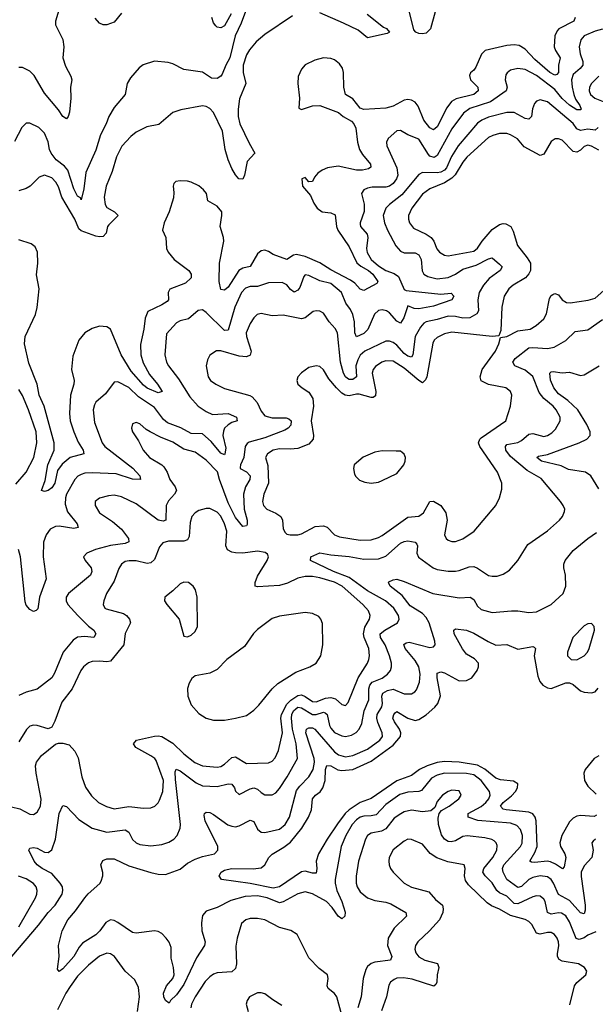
# Model space of a CAD drawing. Header units: inches. Extents: x 1834610 to 2027685, y 642842 to 774116.
# Tile 570 of 632: x 1985975 to 1989111, y 744090 to 749458. Entities that reach past the tile are written whole.
import ezdxf

# ---------------------------------------------------------------- set-up
doc = ezdxf.new("R2010")
doc.units = ezdxf.units.IN
doc.header["$MEASUREMENT"] = 0
doc.layers.add('B9784', color=7, linetype='Continuous')

msp = doc.modelspace()

# ---------------------------------------------------------------- linework, layer by layer
at = {"layer": 'B9784', "color": 5}
for points, elevation in [([(1988239.3, 749500.7), (1988212.4, 749407.6), (1988190, 749384), (1988170, 749379.9), (1988150, 749382), (1988132.8, 749390), (1988121.9, 749401.9), (1988086, 749550)], 280), ([(1987210, 749517.6), (1987181.8, 749438.2), (1987148.3, 749370), (1987120.1, 749250), (1987097.3, 749210), (1987078.8, 749161.2), (1987070, 749149.2), (1987050, 749136.9), (1987019.6, 749139.6), (1986970, 749172.1), (1986870, 749185.7), (1986810, 749216.9), (1986784.2, 749224.2), (1986710, 749231.5), (1986647.8, 749212.3), (1986625.8, 749194.2), (1986579, 749141), (1986561.1, 749110), (1986548.9, 749050), (1986490, 748979.7), (1986460.9, 748930), (1986446.7, 748890), (1986415.2, 748830), (1986390, 748746.6), (1986335.8, 748624.2), (1986324.2, 748535.8), (1986310, 748476), (1986305.6, 748485.6), (1986290, 748496.3), (1986270, 748536), (1986237.5, 748637.5), (1986218.8, 748658.8), (1986172.9, 748692.9), (1986146.4, 748730), (1986136.8, 748750), (1986130, 748791.8), (1986110, 748839.7), (1986079.3, 748870), (1986030, 748894), (1986010, 748894), (1985985.5, 748870), (1985947.2, 748792.8)], 260), ([(1986188.2, 749510), (1986170.7, 749450), (1986170.6, 749430), (1986210.2, 749350.2), (1986215.6, 749310), (1986210.1, 749250), (1986224.7, 749204.7), (1986254.2, 749150), (1986258, 749130), (1986250.9, 749089.1), (1986254.1, 749030), (1986246.4, 748953.6), (1986239.1, 748930), (1986230, 748917.2), (1986210, 748929.3), (1986186.9, 748966.9), (1986110, 749057.3), (1986054.1, 749154.1), (1986030, 749177), (1985990, 749196.9), (1985970, 749197.2)], 240), ([(1986530, 749493.6), (1986490, 749444.2), (1986450, 749429.6), (1986430, 749429.5), (1986410, 749439.3), (1986386, 749466)], 240), ([(1987868.2, 749488.2), (1987957, 749417), (1987973.4, 749410), (1987990.4, 749390), (1987977.5, 749382.5), (1987870, 749358.5), (1987819.6, 749399.6), (1987738.6, 749438.6), (1987610, 749494.7)], 280), ([(1987460.6, 749479.4), (1987310, 749377.4), (1987263.7, 749336.3), (1987226.3, 749293.7), (1987210, 749265.4), (1987192.2, 749210), (1987192.9, 749170), (1987206.6, 749110), (1987173.2, 749026.8), (1987165.1, 748970), (1987165, 748930), (1987175.2, 748890), (1987225.1, 748785.1), (1987256.9, 748730), (1987214.8, 748685.2), (1987200.6, 748610), (1987190, 748587.4), (1987168.5, 748590), (1987150, 748611.1), (1987130, 748647.1), (1987110, 748693.6), (1987094.2, 748750), (1987079.5, 748850), (1987031, 748951), (1987010, 748973.7), (1986990, 748983.9), (1986970, 748987.4), (1986853.4, 748966.6), (1986810, 748950.9), (1986733, 748887), (1986667.1, 748873), (1986610, 748844.4), (1986579.6, 748820.4), (1986532, 748768), (1986502, 748710), (1986478.7, 748630), (1986446.5, 748550), (1986434.2, 748490), (1986439.8, 748450), (1986450, 748433.8), (1986491.7, 748410), (1986511.3, 748390), (1986460.2, 748339.8), (1986453.9, 748330), (1986446.8, 748293.2), (1986430, 748275), (1986410, 748273.4), (1986390, 748278), (1986310, 748306.2), (1986297.4, 748317.4), (1986274.8, 748370), (1986204.1, 748490), (1986186, 748546), (1986172.5, 748572.5), (1986150, 748595), (1986110, 748609.8), (1986080.1, 748599.9), (1986031.8, 748550), (1986010, 748536.5), (1985970, 748524.9)], 280), ([(1989001, 749470), (1988994, 749450), (1988913.1, 749406.9), (1988903.3, 749396.7), (1988890.1, 749369.9), (1988887, 749310), (1988894.6, 749290), (1988920.5, 749250), (1988910.5, 749209.5), (1988910.8, 749169.2), (1988901.8, 749158.2), (1988890, 749155.7), (1988863.1, 749170), (1988781.2, 749241.2), (1988730, 749297.3), (1988697, 749317), (1988670, 749320.7), (1988630, 749317.6), (1988511.7, 749290), (1988490.9, 749270), (1988460.6, 749199.4), (1988450, 749182.5), (1988432.1, 749167.9), (1988426.2, 749153.8), (1988431.5, 749130), (1988470.7, 749090), (1988472.6, 749070), (1988450, 749050), (1988353.8, 749026.2), (1988327.8, 749012.2), (1988302.8, 748977.2), (1988250, 748872.8), (1988230, 748857.3), (1988210, 748867.5), (1988176.5, 748910), (1988146.5, 748986.5), (1988130, 749007.5), (1988110, 749019), (1988090, 749022.7), (1988070, 749018.5), (1988010, 748986.7), (1987970, 748975.6), (1987850, 748968.7), (1987830, 748974.8), (1987790, 749025.3), (1987750, 749049.6), (1987740.8, 749090), (1987738.8, 749170), (1987733.1, 749193.1), (1987717.2, 749217.2), (1987690, 749238.4), (1987670, 749246), (1987630, 749249.8), (1987582.4, 749237.6), (1987530, 749210.8), (1987510, 749188.2), (1987493, 749147), (1987490.6, 749110), (1987499.4, 749030), (1987495.2, 748975.2), (1987510, 748967.9), (1987570, 748987.3), (1987610, 748989.6), (1987712, 748952), (1987737.6, 748930), (1987783.5, 748903.5), (1987796, 748890), (1987805.7, 748865.7), (1987814.8, 748790), (1987826, 748750), (1987842.6, 748722.6), (1987885.8, 748670), (1987887.3, 748652.7), (1987876.2, 748643.8), (1987843.3, 748636.7), (1987810, 748637.7), (1987710, 748658.8), (1987652.2, 748650), (1987622.3, 748637.7), (1987599.4, 748620.6), (1987580.8, 748599.3), (1987570, 748575.1), (1987550, 748574), (1987530, 748597.2), (1987512, 748590), (1987516, 748550), (1987558.6, 748498.6), (1987576.7, 748456.7), (1987594.9, 748430), (1987623, 748410), (1987670, 748405.3), (1987694.3, 748394.3), (1987700.8, 748330), (1987708.8, 748310), (1987770, 748219), (1987811.3, 748131.3), (1987833.2, 748113.2), (1987875.2, 748090), (1987898.3, 748070), (1987925.8, 748030), (1987920.9, 748019.1), (1987850, 747981.2), (1987830, 747988.7), (1987800.6, 748020.6), (1987777.9, 748037.9), (1987670, 748093.5), (1987610, 748132), (1987530, 748166.7), (1987482.8, 748177.2), (1987466.5, 748173.5), (1987430, 748149.8), (1987356.8, 748176.8), (1987330, 748194.6), (1987310, 748201.2), (1987290, 748197.1), (1987270, 748180.8), (1987230, 748112.1), (1987190, 748103), (1987169.5, 748090.5), (1987110, 748000.2), (1987090, 747983.7), (1987070, 747987.4), (1987062.2, 748030), (1987062.8, 748130), (1987086.7, 748250), (1987085.3, 748270), (1987067.4, 748330), (1987076.6, 748390), (1987075.5, 748410), (1987050, 748440.4), (1987000.4, 748470), (1986991.8, 748510), (1986976.8, 748530), (1986951, 748551), (1986910, 748571.9), (1986890, 748577.2), (1986850, 748579.8), (1986825.3, 748574.7), (1986814.6, 748565.4), (1986810.3, 748550), (1986815.5, 748515.5), (1986813.5, 748486.5), (1986788.4, 748410), (1986762.5, 748350), (1986752.6, 748310), (1986771.4, 748270), (1986775.2, 748210), (1986783.5, 748190), (1986817.1, 748150), (1986895.8, 748090), (1986909.4, 748070), (1986909.3, 748050), (1986878.1, 748021.9), (1986792.3, 747987.7), (1986783.5, 747970), (1986785.4, 747930), (1986778.2, 747921.8), (1986750, 747903.2), (1986673.5, 747866.5), (1986658.4, 747830), (1986651.3, 747770), (1986632.6, 747687.4), (1986635.2, 747630), (1986646.9, 747586.9), (1986682.4, 747522.4), (1986726.5, 747470), (1986750.2, 747429.8), (1986730, 747424.1), (1986670, 747449), (1986650, 747465.3), (1986581.5, 747541.5), (1986527.7, 747630), (1986470, 747770.6), (1986450, 747782.3), (1986410, 747786.9), (1986370, 747774.6), (1986329.5, 747750), (1986296.1, 747710), (1986263.8, 747623.8), (1986256.8, 747550), (1986272.2, 747490), (1986270.6, 747470), (1986251.4, 747410), (1986246.6, 747310), (1986250.1, 747270.1), (1986270.1, 747210), (1986294.1, 747154.1), (1986320.9, 747110), (1986324.9, 747090), (1986250, 747071.3), (1986205.3, 747034.7), (1986180.3, 746999.7), (1986165.7, 746930), (1986150, 746905.2), (1986130, 746890.9), (1986110, 746884.7), (1986094, 746890), (1986114.1, 746945.9), (1986127.5, 747030), (1986162.1, 747110), (1986162.6, 747150), (1986108.5, 747350), (1986080.3, 747410), (1986069.9, 747470), (1986024.5, 747584.5), (1986000.7, 747690), (1986004.4, 747730), (1986060.3, 747850), (1986069.4, 747889.4), (1986080.9, 747990), (1986067, 748067), (1986073.6, 748130), (1986071.6, 748190), (1986059, 748219), (1986036.4, 748236.4), (1985970, 748256.5)], 320), ([(1987126.2, 749490), (1987090, 749424.7), (1987070, 749412.3), (1987050, 749417.2), (1987043.3, 749423.3), (1987030, 749441.2), (1987021, 749470)], 240), ([(1989150, 749405.1), (1989110, 749394.8), (1989051.1, 749370), (1989040.8, 749359.2), (1989032.3, 749347.7), (1989023, 749310), (1989029.3, 749270.7), (1989044.2, 749230), (1989042.9, 749210), (1989028.9, 749191.1), (1988990, 749158.9), (1988982.3, 749130), (1988984.7, 749090), (1988995.1, 749050), (1989003.8, 749023.8), (1989027, 748990), (1989034.2, 748970), (1989030, 748966.3), (1989010, 748965.9), (1988970, 748990.9), (1988930, 749027.4), (1988890, 749076.4), (1988790, 749152.7), (1988730, 749185.9), (1988688.4, 749191.6), (1988650, 749182), (1988631.3, 749168.7), (1988623, 749157), (1988620.2, 749130), (1988631, 749090), (1988624.7, 749070), (1988539.7, 749010), (1988426.9, 748973.1), (1988392.2, 748947.8), (1988330, 748862.6), (1988250, 748716.8), (1988233.6, 748706.4), (1988210, 748713.5), (1988202.3, 748722.3), (1988150, 748806.6), (1988089.1, 748829.1), (1988050, 748854), (1988030, 748851.8), (1987983.1, 748810), (1987972.9, 748790), (1987975.5, 748770), (1988030.1, 748650), (1988035.2, 748610), (1988028.5, 748590), (1988010, 748564), (1987990, 748550.4), (1987970, 748544.5), (1987895.7, 748544.3), (1987870, 748539.4), (1987850.4, 748530), (1987837.4, 748510), (1987852, 748452), (1987851.9, 748411.9), (1987829.3, 748350), (1987830, 748342), (1987831.3, 748330), (1987868.7, 748288.7), (1987872.4, 748270), (1987864.3, 748210), (1987868.1, 748188.1), (1987890.6, 748150), (1987930, 748115.5), (1987970, 748090.5), (1988014.6, 748074.6), (1988038.1, 748058.1), (1988070, 747987.4), (1988080.9, 747980.9), (1988270, 747962), (1988325.8, 747965.9), (1988340.3, 747950), (1988330.1, 747929.9), (1988230, 747894.9), (1988150, 747881.8), (1988123.9, 747883.9), (1988090, 747897.7), (1988067.4, 747832.6), (1988050, 747802.4), (1988030, 747814), (1987990, 747860.2), (1987973.3, 747870), (1987950, 747874.9), (1987930, 747871.4), (1987908, 747852), (1987872.2, 747767.8), (1987850, 747747), (1987810, 747729.1), (1987800.7, 747750), (1987798.9, 747810), (1987790, 747851), (1987777.8, 747877.8), (1987751.5, 747911.5), (1987728, 747970), (1987670, 748019.5), (1987610, 748033.1), (1987550, 748062.9), (1987530, 748067.1), (1987522.4, 748057.6), (1987501.7, 747998.3), (1987490, 747982.5), (1987470, 747972.9), (1987450, 747986.6), (1987430, 748012.6), (1987404.1, 748024.1), (1987330, 748023.8), (1987270, 748003.2), (1987230, 748003), (1987205.3, 747994.7), (1987182.9, 747970), (1987146.7, 747890), (1987110, 747764.8), (1987090, 747762.6), (1986990, 747861.7), (1986970, 747875.6), (1986947.2, 747872.8), (1986893.7, 747826.3), (1986850, 747815.7), (1986830, 747805.1), (1986774.7, 747745.3), (1986765.8, 747630), (1986774.7, 747590), (1986785, 747570), (1986840, 747500), (1986901.6, 747401.6), (1986946.8, 747350), (1986990, 747322), (1987026.1, 747306.1), (1987110, 747310.7), (1987155.6, 747290), (1987160.5, 747270), (1987130, 747261.3), (1987110, 747249.3), (1987090.7, 747230), (1987085, 747215), (1987082.1, 747190), (1987097.5, 747122.5), (1987093.1, 747090), (1987090, 747086.2), (1987070, 747094.4), (1987017.3, 747157.3), (1986970, 747199.3), (1986910, 747202.2), (1986853.2, 747233.2), (1986779.9, 747259.9), (1986758.7, 747278.7), (1986710, 747344.2), (1986621.7, 747401.7), (1986570, 747452.3), (1986510, 747483.5), (1986490, 747482), (1986442.7, 747417.3), (1986390, 747373.1), (1986381.5, 747358.5), (1986374.4, 747330), (1986381.7, 747261.7), (1986423.5, 747150), (1986439.2, 747130), (1986591.9, 747011.9), (1986630.2, 746970), (1986632.4, 746950), (1986590, 746952.1), (1986501.3, 746981.3), (1986370, 746986.4), (1986330, 746984.6), (1986310, 746978.8), (1986291.7, 746968.3), (1986274.7, 746950), (1986229.5, 746870), (1986224.1, 746850), (1986223.3, 746816.7), (1986235.3, 746775.3), (1986287.3, 746710), (1986293.7, 746690), (1986270, 746683.4), (1986190, 746696.1), (1986170, 746695.2), (1986140.3, 746679.7), (1986118.5, 746650), (1986105, 746610), (1986102.4, 746530), (1986118.5, 746410), (1986083, 746310), (1986073.8, 746246.2), (1986064.1, 746235.9), (1986050, 746231.8), (1986030, 746242), (1986010, 746266.6), (1986003.8, 746283.8), (1985979.9, 746530), (1985968.7, 746568.7)], 340), ([(1989130.1, 749149.9), (1989090.2, 749110), (1989080.4, 749090), (1989077.5, 749070), (1989084.4, 749050), (1989108.5, 749030), (1989190, 748996.1)], 360), ([(1989127.1, 748870), (1989110, 748854.7), (1989070, 748861.3), (1989030, 748853.8), (1989010, 748862.6), (1988990.7, 748890.7), (1988850.6, 749010), (1988810, 749021.4), (1988790, 749013.3), (1988780, 749000), (1988768.9, 748971.1), (1988762.8, 748930), (1988750, 748915.6), (1988730, 748919.3), (1988670, 748950.9), (1988630, 748952.3), (1988530, 748925.9), (1988492.2, 748910), (1988470, 748894), (1988363.6, 748770), (1988327.4, 748712.6), (1988300.6, 748650), (1988290, 748636.9), (1988270, 748625.7), (1988250, 748622.1), (1988170, 748625.2), (1988150, 748613.5), (1988057.4, 748502.6), (1987989.4, 748450), (1987970.1, 748430), (1987955.4, 748390), (1987963.3, 748350), (1987978.4, 748310), (1988023.8, 748223.8), (1988050, 748195.5), (1988070, 748186.5), (1988130, 748186.4), (1988150, 748175.8), (1988162.8, 748150), (1988167.8, 748087.8), (1988177.8, 748070), (1988198.3, 748058.3), (1988250, 748045.6), (1988310, 748052.2), (1988349, 748070), (1988390, 748098.2), (1988461.5, 748118.5), (1988530, 748153.4), (1988550, 748158.5), (1988590, 748124.6), (1988603.6, 748110), (1988592.9, 748090), (1988532.8, 748047.2), (1988502, 748010), (1988478.5, 747970), (1988471.4, 747930), (1988474.6, 747870), (1988466, 747854), (1988428.1, 747831.9), (1988390.1, 747829.9), (1988350, 747839.2), (1988310, 747841.3), (1988250, 747822.6), (1988190, 747810.4), (1988177.5, 747802.5), (1988158.1, 747781.9), (1988130.1, 747729.9), (1988117.1, 747630), (1988110, 747617.4), (1988090, 747622.5), (1988070, 747638.3), (1988030, 747682.8), (1988010, 747698), (1987990, 747705.7), (1987970, 747704.5), (1987855.8, 747650), (1987830, 747628.4), (1987816.6, 747603.4), (1987807, 747570), (1987810.1, 747510), (1987790, 747495.2), (1987770, 747496.4), (1987761.6, 747501.6), (1987750, 747509.9), (1987739, 747530), (1987722.8, 747590), (1987706.9, 747750), (1987694.5, 747774.5), (1987660.8, 747810), (1987630, 747858.3), (1987610, 747868.7), (1987590, 747870.8), (1987573, 747867), (1987530, 747832.8), (1987510, 747826.1), (1987410, 747846.8), (1987350, 747843.1), (1987290, 747856.2), (1987269.1, 747850), (1987250, 747832.8), (1987230, 747802), (1987209.6, 747750), (1987210.1, 747730), (1987236.6, 747650), (1987231.3, 747628.7), (1987210, 747619.5), (1987170, 747622.4), (1987070, 747652.7), (1987047.9, 747652.1), (1987011.3, 747628.7), (1986997.5, 747602.5), (1986991.7, 747570), (1987001.5, 747510), (1987014.6, 747490), (1987043.6, 747470), (1987090, 747446.7), (1987229.5, 747409.5), (1987241.9, 747401.9), (1987269.3, 747370), (1987290, 747322.6), (1987310, 747297.5), (1987350, 747287.6), (1987426.8, 747286.8), (1987441.6, 747281.6), (1987454.2, 747270), (1987452.9, 747247.1), (1987437.4, 747230), (1987419.9, 747220.1), (1987310, 747177.1), (1987225.8, 747154.2), (1987213.8, 747146.2), (1987202.7, 747130), (1987195.7, 747070), (1987177.5, 747030), (1987176.2, 747016.2), (1987176.5, 747010), (1987210, 746993.2), (1987230.6, 746970), (1987228.5, 746950), (1987205.3, 746910), (1987194.2, 746870), (1987198.6, 746790), (1987215, 746730), (1987215, 746705), (1987210, 746697.6), (1987190, 746695.1), (1987150, 746744.2), (1987110, 746824.5), (1987062.6, 746950), (1987053.5, 746993.5), (1986990, 747056.5), (1986930, 747099.8), (1986870, 747116.8), (1986810, 747155), (1986741.1, 747181.1), (1986685.1, 747210), (1986663.5, 747223.5), (1986630, 747254.5), (1986610, 747262), (1986590, 747254.5), (1986583.8, 747230), (1986590, 747211.3), (1986621.8, 747161.8), (1986647.8, 747110), (1986682, 747070), (1986750, 747031.1), (1986760.1, 747020.1), (1986778.8, 746990), (1986793.7, 746950), (1986821.8, 746910), (1986828.4, 746890), (1986818.4, 746870), (1986785, 746835), (1986772.5, 746810), (1986770.2, 746730), (1986756.2, 746723.8), (1986730, 746729.9), (1986610, 746819), (1986530, 746857), (1986490, 746864.6), (1986458, 746862), (1986410, 746849.7), (1986386, 746830), (1986385.3, 746810), (1986410.3, 746770), (1986481.3, 746721.3), (1986530, 746679.7), (1986568.4, 746630), (1986569.1, 746610.9), (1986550, 746602.4), (1986469.3, 746590.7), (1986388.2, 746570), (1986340.7, 746550), (1986322.8, 746530), (1986332.2, 746510), (1986364.4, 746470), (1986368.3, 746450), (1986359.7, 746430), (1986350, 746420.7), (1986240.2, 746330), (1986228.3, 746310), (1986227.5, 746290), (1986237.8, 746270), (1986290.8, 746210), (1986350, 746151), (1986378, 746130), (1986390, 746108.7), (1986378.8, 746090), (1986330, 746094.1), (1986290, 746092), (1986265.3, 746074.7), (1986210.8, 746009.2), (1986164.7, 745895.3), (1986150.1, 745869.9), (1986070, 745807.3), (1986010, 745790.9), (1985970, 745773.5)], 360), ([(1989130, 748745.6), (1989090, 748768.5), (1989070, 748773.6), (1989050, 748766.8), (1989030, 748746), (1989010, 748735.4), (1988990, 748738.7), (1988930, 748800.8), (1988910, 748808.7), (1988892.5, 748807.5), (1988870, 748793), (1988830, 748725.3), (1988810, 748718), (1988723.6, 748763.6), (1988687.1, 748807.1), (1988650, 748830.6), (1988630, 748836.5), (1988590, 748836.9), (1988553.2, 748826.8), (1988530, 748814.4), (1988412.1, 748707.9), (1988390, 748680.5), (1988347.8, 748612.2), (1988330, 748594.2), (1988290, 748567.6), (1988210, 748536.2), (1988170, 748506.8), (1988111.7, 748430), (1988094, 748390), (1988092.6, 748370), (1988098, 748350), (1988121.3, 748321.3), (1988190, 748288.9), (1988216.8, 748270), (1988230.7, 748250), (1988248.2, 748208.2), (1988263, 748190), (1988290, 748173.9), (1988310, 748169.6), (1988450, 748196.4), (1988470, 748211.4), (1988495.7, 748250), (1988550, 748314), (1988590, 748341.3), (1988610, 748346), (1988624.1, 748344.1), (1988651.9, 748330), (1988664.1, 748304.1), (1988686.6, 748226.6), (1988739.8, 748159.8), (1988757.5, 748130), (1988758.1, 748090), (1988748.7, 748071.3), (1988730.2, 748050), (1988663.2, 748010), (1988640.2, 747990), (1988615, 747950), (1988602.2, 747890), (1988596.7, 747763.3), (1988586, 747734), (1988548.7, 747731.3), (1988330, 747753.9), (1988290, 747744.2), (1988250, 747725.7), (1988232.5, 747710), (1988225.9, 747694.1), (1988192.7, 747510), (1988186.2, 747493.9), (1988170, 747478.6), (1988150, 747489.9), (1988070, 747557.9), (1988010, 747596.1), (1987970, 747597.6), (1987947.2, 747590), (1987913.2, 747566.8), (1987900.1, 747550), (1987894.6, 747530), (1987915.6, 747430), (1987913.7, 747406.3), (1987901.3, 747398.7), (1987890, 747398), (1987824.1, 747415.9), (1987810, 747416.7), (1987770, 747406.7), (1987748.5, 747410), (1987730, 747421.7), (1987701.7, 747450), (1987659.9, 747499.9), (1987630, 747547.8), (1987610, 747566), (1987590, 747569.6), (1987550, 747560.9), (1987510, 747532.7), (1987490.8, 747510), (1987485.5, 747490), (1987490.7, 747470), (1987513.4, 747450), (1987550, 747427.7), (1987572.3, 747392.3), (1987576.1, 747350), (1987563.7, 747270), (1987576.1, 747190), (1987573.6, 747170), (1987550, 747142.8), (1987490, 747120.2), (1987450, 747115.3), (1987390, 747118.6), (1987356, 747110), (1987325.8, 747090), (1987314.7, 747070), (1987326.3, 747026.3), (1987330.8, 746930), (1987305.7, 746870), (1987297.4, 746830), (1987303.2, 746810), (1987322, 746790), (1987370, 746768), (1987397.2, 746750), (1987406.8, 746730), (1987410, 746682.8), (1987421, 746661), (1987430, 746653.4), (1987449.1, 746649.1), (1987490, 746649.2), (1987510, 746654), (1987585.5, 746694.5), (1987630, 746698.2), (1987650.6, 746690.6), (1987689.6, 746649.6), (1987718.2, 746638.2), (1987830, 746619.5), (1987890, 746621.6), (1987930, 746634.6), (1987950, 746646.3), (1988090, 746745), (1988150, 746751.2), (1988174.3, 746770), (1988210, 746830.2), (1988230, 746833.4), (1988268.7, 746808.7), (1988296.8, 746770), (1988303.5, 746730), (1988289.1, 746650), (1988299.5, 746630), (1988310, 746620.3), (1988330, 746613.1), (1988350, 746613.1), (1988390, 746627.4), (1988452, 746670), (1988569.6, 746810), (1988589.8, 746850.2), (1988601.5, 746898.5), (1988601.5, 746930), (1988577.5, 746990), (1988481.9, 747130), (1988474.5, 747150), (1988481.9, 747170), (1988490, 747177.2), (1988623.5, 747270), (1988649.8, 747350), (1988657.2, 747410), (1988649.7, 747430), (1988622.9, 747450), (1988528.8, 747468.8), (1988490, 747488.7), (1988483.2, 747510), (1988495.6, 747550), (1988566.6, 747650), (1988585.6, 747690), (1988594.6, 747725.4), (1988630, 747730.6), (1988690, 747760.7), (1988757, 747770), (1988789.7, 747790), (1988830, 747827.1), (1988845.9, 747854.1), (1988862.1, 747937.9), (1988870, 747953.6), (1988880.4, 747959.6), (1988890, 747964.9), (1988910, 747957.3), (1988931.2, 747930), (1988955, 747915), (1988973.6, 747913.6), (1989072.1, 747927.9), (1989110, 747939.4), (1989189.6, 748010.4)], 380), ([(1985931.8, 744350), (1986077.9, 744522.1), (1986129.9, 744590), (1986168.6, 744630), (1986205.6, 744690), (1986210.6, 744710), (1986208.4, 744730), (1986196.1, 744750), (1986150, 744803.2), (1986097.2, 744830), (1986069.2, 744850), (1986053.2, 744870), (1986025.1, 744930), (1986030, 744940.7), (1986050, 744945.3), (1986070, 744941.7), (1986110, 744919.5), (1986130, 744917), (1986150, 744932.4), (1986169.9, 744990.1), (1986190.6, 745129.4), (1986210, 745174.4), (1986230, 745168.8), (1986296.6, 745096.6), (1986370, 745049.3), (1986450, 745027.8), (1986550, 745040.7), (1986570, 745028.7), (1986590, 744988.5), (1986610, 744971), (1986630, 744960.8), (1986690, 744953.2), (1986750, 744960.9), (1986787.1, 744972.9), (1986815.4, 744990), (1986833.1, 745010), (1986849, 745050), (1986850.6, 745070), (1986823.8, 745316.2), (1986822.6, 745357.4), (1986827.6, 745372.4), (1986850, 745363.5), (1986936.7, 745296.7), (1986970, 745281.1), (1987050, 745276.8), (1987110, 745292.1), (1987130, 745290.2), (1987144.5, 745270), (1987151.1, 745251.1), (1987170, 745233.1), (1987230, 745264.6), (1987250, 745270.2), (1987270, 745263.2), (1987290, 745243.6), (1987310, 745232.3), (1987350, 745232), (1987370, 745243.5), (1987390, 745267.2), (1987432, 745330), (1987488.1, 745430), (1987482.1, 745510), (1987461.6, 745590), (1987455.1, 745650), (1987457.5, 745670), (1987466.7, 745690), (1987478.7, 745701.2), (1987490, 745709.7), (1987510, 745706.5), (1987570, 745670.1), (1987590, 745670.1), (1987630, 745683), (1987638.8, 745678.8), (1987650, 745668.9), (1987662.4, 745610), (1987670, 745596), (1987690, 745572.3), (1987730, 745552.7), (1987750, 745550.1), (1987782.9, 745557.1), (1987807.9, 745572.1), (1987824, 745590), (1987838.8, 745621.2), (1987851.5, 745690), (1987877.5, 745750), (1987876.7, 745810), (1987882.8, 745830), (1987894.8, 745845.2), (1987950, 745867.6), (1987978.9, 745890), (1987994.6, 745910), (1988001.5, 745930), (1988000.9, 745950), (1987989.4, 745990), (1987965.9, 746050), (1987941.2, 746090), (1987939.5, 746110), (1987964.1, 746130), (1988033.3, 746170), (1988042.5, 746190), (1988038.4, 746210), (1988013, 746250), (1987967.8, 746290), (1987870, 746343.3), (1987770, 746416.1), (1987685.6, 746450), (1987559.6, 746510), (1987560.5, 746530), (1987610, 746550.8), (1987670, 746539.8), (1987770, 746530.5), (1987850, 746515.7), (1987930, 746518.1), (1987970, 746532.6), (1988050, 746603), (1988070, 746613.4), (1988090, 746615.9), (1988129.3, 746609.3), (1988138.9, 746599), (1988142.6, 746590), (1988138.4, 746550), (1988147.6, 746527.6), (1988227.8, 746470), (1988250, 746459.8), (1988310, 746450.8), (1988350, 746451.6), (1988370, 746454.6), (1988424.7, 746475.3), (1988450, 746475.7), (1988470, 746468.1), (1988530, 746428.2), (1988550, 746423.2), (1988575.7, 746424.3), (1988610, 746434.3), (1988643, 746457), (1988689.7, 746510), (1988744.2, 746595.8), (1988850, 746671.8), (1988915.6, 746730), (1988932, 746750), (1988944.1, 746775.9), (1988944.5, 746790), (1988937, 746810), (1988922, 746830), (1988815.4, 746955.4), (1988740.1, 747000.1), (1988650, 747076.4), (1988623.1, 747110), (1988621.2, 747130), (1988630, 747140.8), (1988690, 747152), (1988710, 747163.4), (1988750, 747198), (1988770, 747200.8), (1988830, 747184.6), (1988851.3, 747190), (1988875.2, 747204.8), (1988895.1, 747224.9), (1988919.4, 747270), (1988919.4, 747290), (1988898.8, 747330), (1988881.7, 747350), (1988830, 747391.6), (1988804.7, 747424.7), (1988770, 747512.1), (1988730, 747546.9), (1988673, 747570), (1988662.5, 747590), (1988674.8, 747610), (1988750, 747667.8), (1988770, 747671), (1988850, 747664.6), (1988887.6, 747672.4), (1988950, 747709.2), (1989001.8, 747758.2), (1989070, 747767.3), (1989150, 747823.2)], 360), ([(1989130, 746899.8), (1989086.6, 746970), (1989058.5, 746990), (1988964.9, 747004.9), (1988924.9, 747024.9), (1988817.7, 747050), (1988793, 747070), (1988802.4, 747077.6), (1988850, 747087.5), (1989023.5, 747150), (1989065.7, 747170), (1989083.1, 747190), (1989082.9, 747210), (1989064.7, 747250), (1989015.5, 747330), (1988961.7, 747381.7), (1988910, 747417.8), (1988884.8, 747450), (1988866.9, 747493.1), (1988864.2, 747530), (1988870, 747538), (1988880.9, 747539.1), (1988930, 747533), (1988970, 747536.5), (1989030, 747518.3), (1989050, 747521.5), (1989132.7, 747570)], 340), ([(1985954.2, 746925.8), (1986009.5, 746990.5), (1986052.2, 747070), (1986068.2, 747150), (1986064.9, 747210), (1986023, 747330), (1985990, 747408.5), (1985970, 747441.8)], 340), ([(1985930, 745166.4), (1985975.4, 745155.4), (1986030, 745127.1), (1986050, 745124.4), (1986070, 745136.5), (1986087.2, 745170), (1986091.4, 745208.6), (1986063.8, 745350), (1986061.2, 745390), (1986065.4, 745410), (1986093.6, 745446.4), (1986170, 745507.2), (1986186.5, 745513.5), (1986210, 745514.3), (1986244.2, 745504.2), (1986275.8, 745470), (1986292.8, 745432.8), (1986313.4, 745330), (1986333.9, 745273.9), (1986365.5, 745225.5), (1986403.6, 745190), (1986447.5, 745167.5), (1986490, 745155.7), (1986570, 745167.9), (1986650, 745159.1), (1986690, 745161.1), (1986710.5, 745169.5), (1986730, 745188.9), (1986737.1, 745202.9), (1986753.8, 745250), (1986758, 745310), (1986718.9, 745418.9), (1986710.5, 745430.5), (1986690, 745444.8), (1986607.2, 745490), (1986594.7, 745510), (1986610.9, 745529.1), (1986710, 745551.4), (1986730, 745553.6), (1986750, 745549.5), (1986810, 745513.6), (1986870, 745454.8), (1986928.7, 745408.7), (1986970, 745389.1), (1987050, 745382), (1987070, 745386.9), (1987090, 745398.4), (1987130, 745434.4), (1987150, 745439.3), (1987210, 745403), (1987330, 745405.8), (1987350, 745415.8), (1987366.5, 745433.5), (1987385.7, 745474.3), (1987406.1, 745570), (1987398, 745650), (1987400.5, 745670), (1987430, 745726.1), (1987452, 745748), (1987490, 745772.6), (1987510, 745776.8), (1987530, 745768.5), (1987570, 745741.3), (1987590, 745738.7), (1987641.2, 745758.8), (1987670, 745763), (1987695.5, 745755.5), (1987730, 745724.7), (1987750, 745719.6), (1987764.1, 745735.9), (1987819.4, 745870), (1987870.6, 745950), (1987878.1, 745970), (1987880.8, 745990), (1987876.9, 746030), (1987851.5, 746090), (1987848.1, 746110), (1987855, 746145), (1987880.2, 746190), (1987884.5, 746210), (1987875.3, 746235.3), (1987845.4, 746270), (1987731.6, 746370), (1987690, 746390.8), (1987610, 746415.4), (1987570, 746422.4), (1987530, 746422.2), (1987490, 746412.6), (1987434.9, 746385.1), (1987390, 746372.3), (1987270, 746365), (1987257.6, 746370), (1987257.7, 746390), (1987270, 746424.2), (1987323.5, 746510), (1987329.6, 746530), (1987324.2, 746544.2), (1987312.8, 746552.8), (1987270, 746559.8), (1987191.1, 746548.9), (1987150, 746550.3), (1987130, 746554.9), (1987107.5, 746567.5), (1987098.3, 746590), (1987103, 746670), (1987089.9, 746709.9), (1987070.4, 746750.4), (1987050, 746773), (1987010, 746793.6), (1986990, 746793.6), (1986950, 746781.2), (1986930.8, 746769.2), (1986913.6, 746750), (1986903.2, 746716.8), (1986899, 746641), (1986890, 746622), (1986870, 746615.2), (1986784.9, 746615.1), (1986755, 746605), (1986736.5, 746583.5), (1986710, 746515.5), (1986690, 746497.4), (1986670, 746493.8), (1986610, 746506.8), (1986571.7, 746508.3), (1986550, 746503.4), (1986529.3, 746490), (1986515.2, 746464.8), (1986490, 746396.8), (1986447.9, 746330), (1986432.9, 746290), (1986430.2, 746270), (1986438.3, 746250), (1986445.2, 746245.2), (1986540.5, 746220.5), (1986557.6, 746210), (1986573.2, 746190), (1986578.6, 746170), (1986549.1, 746110.9), (1986542.4, 746050), (1986470, 745960.9), (1986450, 745956.2), (1986410, 745960.4), (1986370, 745957.9), (1986350, 745950.6), (1986322.9, 745930), (1986308.1, 745910), (1986260.4, 745810), (1986203.5, 745736.5), (1986166.6, 745633.4), (1986150, 745600.7), (1986130, 745591.3), (1986070, 745609.7), (1986050, 745612.1), (1986030, 745606.3), (1986011.2, 745588.8), (1985970, 745520.7)], 380), ([(1989113, 744990), (1989099.9, 744980.1), (1989092.9, 744970), (1989100.1, 744930), (1989092.5, 744890), (1989050, 744844.6), (1989033.5, 744810), (1989033.5, 744786.5), (1989056.9, 744630), (1989056.6, 744603.4), (1989050, 744582.7), (1989030, 744588.3), (1988970, 744656.1), (1988910, 744688.4), (1988883.1, 744750), (1988870, 744770.4), (1988850, 744785.3), (1988810, 744790.7), (1988770, 744781), (1988749.8, 744770.2), (1988710, 744731.6), (1988690, 744726.6), (1988629.4, 744769.4), (1988609.9, 744810), (1988605.4, 744830), (1988612.4, 744850), (1988703.6, 744950), (1988712.5, 744967.5), (1988714.9, 745010), (1988703.7, 745043.7), (1988683.8, 745063.8), (1988650, 745077.4), (1988471.7, 745091.7), (1988419.1, 745110), (1988419.3, 745130), (1988490, 745168.2), (1988514.8, 745190), (1988530.4, 745210), (1988538.1, 745230), (1988534.9, 745250), (1988489.4, 745310), (1988450, 745340.7), (1988410, 745347.6), (1988290, 745350.7), (1988250, 745339.9), (1988217.9, 745322.1), (1988164.2, 745255.7), (1988150, 745249.4), (1988090, 745246.3), (1988045.8, 745234.2), (1987970, 745179.6), (1987916.7, 745123.3), (1987890, 745116.9), (1987850, 745116.3), (1987830, 745109.9), (1987810, 745096.1), (1987786.3, 745070), (1987752.8, 745010), (1987726.8, 744950), (1987694.2, 744770), (1987693.6, 744750), (1987702.2, 744710), (1987730.8, 744650), (1987748, 744592), (1987746.8, 744570), (1987730, 744556), (1987710, 744569.6), (1987678.2, 744618.2), (1987646.8, 744650), (1987570, 744692.5), (1987530, 744702.5), (1987490, 744692.9), (1987410, 744647.9), (1987390, 744643.4), (1987322.7, 744670), (1987270, 744681.8), (1987203, 744677), (1987124.4, 744655.6), (1987050, 744617.7), (1986990, 744597.3), (1986970, 744574.5), (1986965.8, 744534.2), (1986967.5, 744490), (1986984.5, 744430), (1986982.4, 744410), (1986937.5, 744342.5), (1986870, 744197.8), (1986830, 744142), (1986796.5, 744110), (1986790, 744096), (1986769.7, 744110), (1986760.4, 744130), (1986758.7, 744150), (1986774.7, 744190), (1986809.6, 744230), (1986816.1, 744250), (1986813.5, 744290), (1986800.8, 744340.8), (1986800, 744400), (1986790, 744428.2), (1986773.6, 744450), (1986750, 744475.3), (1986730, 744487), (1986710, 744490.5), (1986610, 744477.7), (1986590, 744480.7), (1986510, 744536.6), (1986490, 744547.6), (1986469.6, 744550.4), (1986443.8, 744536.2), (1986411.5, 744490), (1986390, 744469.1), (1986316.8, 744423.2), (1986298.8, 744401.2), (1986270, 744349.8), (1986210, 744283.5), (1986189.5, 744269.5), (1986181.2, 744281.2), (1986189.6, 744350), (1986186, 744410), (1986206.4, 744490), (1986236.8, 744550), (1986279.7, 744600.3), (1986330, 744670.2), (1986348.2, 744691.8), (1986411.7, 744748.3), (1986419.5, 744760.5), (1986428.5, 744790), (1986428.4, 744808.4), (1986417.7, 744850), (1986427.1, 744872.9), (1986450, 744883.5), (1986490, 744882.2), (1986570, 744845.2), (1986690, 744808.1), (1986730, 744799.4), (1986770, 744797.5), (1986850, 744827), (1986890, 744859.5), (1986930, 744880.4), (1986970, 744894.8), (1987035.6, 744910), (1987055.1, 744930), (1987054.2, 744950), (1986985, 745090), (1986980.1, 745119.9), (1986981.6, 745130), (1986990, 745137), (1987010, 745135.2), (1987030, 745124.9), (1987109, 745069), (1987130, 745060.1), (1987150, 745058), (1987170, 745063.5), (1987230, 745093.2), (1987250, 745086.4), (1987270, 745045.5), (1987290, 745028.7), (1987310, 745027), (1987390, 745045.3), (1987421.5, 745070), (1987444.8, 745110), (1987483.8, 745256.2), (1987500.4, 745279.6), (1987550.3, 745329.7), (1987574.8, 745370), (1987581.3, 745410), (1987579.9, 745430), (1987533.7, 745570), (1987537.4, 745590), (1987550, 745597.8), (1987570, 745596.9), (1987582.3, 745590), (1987690, 745465.9), (1987712.3, 745450), (1987750, 745439.4), (1987790, 745446.3), (1987870, 745480.1), (1987937.3, 745530), (1987951.3, 745550), (1987949.2, 745570), (1987925.9, 745625.9), (1987920.7, 745650), (1987923.4, 745670), (1987947.7, 745712.3), (1987951.3, 745730), (1987948.8, 745770), (1987954.2, 745785.8), (1987979.2, 745800.8), (1988010, 745807.5), (1988070, 745782.8), (1988110, 745783.2), (1988127.3, 745792.7), (1988136.1, 745803.9), (1988153.3, 745846.7), (1988156.3, 745890), (1988149.9, 745930), (1988130, 745964.5), (1988074.5, 746030), (1988068.7, 746051.3), (1988080.2, 746059.8), (1988096.8, 746063.2), (1988210, 746034.3), (1988230, 746039), (1988238.8, 746050), (1988237.5, 746070), (1988205.4, 746170), (1988190, 746199.1), (1988170, 746220.4), (1988103, 746263), (1988058, 746318), (1987993.5, 746370), (1987983.6, 746390), (1987986.9, 746393.1), (1988010, 746404.4), (1988030, 746407.2), (1988070, 746394.8), (1988225.5, 746330), (1988370, 746305.3), (1988430, 746310.2), (1988450, 746297.4), (1988470, 746260.2), (1988490, 746242.6), (1988550, 746225), (1988654.5, 746234.5), (1988690, 746235.2), (1988750, 746226.3), (1988790, 746230.3), (1988870, 746268.7), (1988935.6, 746330), (1988951.1, 746370), (1988949.6, 746430), (1988939.7, 746470), (1988939.7, 746490), (1988947.1, 746510), (1988990, 746564.4), (1989069.7, 746630), (1989118.7, 746661.3)], 340), ([(1989118.5, 745121.5), (1989105.9, 745114.1), (1989030, 745119.9), (1989010, 745114.7), (1988990, 745104.3), (1988970, 745084.6), (1988929.1, 745010.9), (1988918, 744970), (1988921, 744950), (1988945, 744910), (1988950.7, 744890), (1988941.5, 744838.5), (1988932.1, 744828), (1988894, 744854), (1988866.6, 744866.6), (1988849.5, 744869.5), (1988782.7, 744862.7), (1988764.3, 744864.3), (1988754.3, 744870), (1988782.3, 744917.7), (1988794.2, 744950), (1988789.2, 745089.2), (1988783.6, 745110), (1988770, 745127.8), (1988750, 745137.8), (1988626, 745150), (1988610, 745154.4), (1988595, 745170), (1988609.3, 745190), (1988654.4, 745225.6), (1988676.4, 745250), (1988687, 745270), (1988690, 745292.3), (1988666.1, 745306.1), (1988594.3, 745314.3), (1988570, 745322.3), (1988510, 745371.2), (1988470, 745394.3), (1988369.6, 745410), (1988290, 745414.1), (1988250, 745408), (1988194.4, 745390), (1988153.3, 745370), (1988110, 745337.7), (1988030, 745308.9), (1987890, 745211.7), (1987830, 745189.2), (1987769.4, 745150.6), (1987747.6, 745130), (1987706.7, 745073.3), (1987649.3, 744990), (1987603.3, 744910), (1987589.5, 744870), (1987594.6, 744830), (1987590, 744804.4), (1987570, 744804.1), (1987530, 744815.8), (1987510, 744811.3), (1987390.8, 744730), (1987356.6, 744723.4), (1987230, 744747.6), (1987074, 744770), (1987061.2, 744790), (1987072, 744810), (1987090, 744821.1), (1987128.7, 744830), (1987247.8, 744827.7), (1987290, 744833.2), (1987310, 744850.2), (1987331.8, 744890), (1987350, 744908.2), (1987414.2, 744945.8), (1987450, 744974.2), (1987512.8, 745050), (1987549.2, 745110.8), (1987564.7, 745150), (1987569.9, 745210.1), (1987586.6, 745230), (1987611.3, 745248.7), (1987626.7, 745270), (1987639.7, 745310), (1987641.9, 745370), (1987648.8, 745391.2), (1987670, 745390.1), (1987708.6, 745368.6), (1987730, 745364.1), (1987790, 745369), (1987890, 745416.2), (1988010, 745501.9), (1988049.2, 745550), (1988051.3, 745570), (1988044.6, 745590), (1988016.3, 745630), (1988007.8, 745650), (1988012.8, 745670), (1988021.3, 745678.7), (1988030, 745686.4), (1988089.4, 745649.4), (1988130, 745637.5), (1988150, 745642.5), (1988190, 745668.7), (1988237.5, 745710), (1988253.8, 745730), (1988268.4, 745771.6), (1988249, 745870), (1988250, 745895.8), (1988270, 745902.8), (1988290, 745896.6), (1988370, 745853.5), (1988410, 745855.4), (1988438, 745870), (1988467.8, 745910), (1988475.7, 745930), (1988474.2, 745950), (1988453.5, 745973.5), (1988410, 745999.2), (1988386.9, 746026.9), (1988341.5, 746110), (1988340.9, 746130), (1988350, 746136.4), (1988410, 746129.1), (1988450, 746113.9), (1988526.8, 746066.8), (1988570, 746047.7), (1988630, 746050.8), (1988690, 746025.6), (1988770, 746040.2), (1988777.7, 746037.7), (1988785.3, 746030), (1988777.8, 745990), (1988797.8, 745877.8), (1988809.5, 745850), (1988824.8, 745830), (1988850, 745814.6), (1988870, 745812.2), (1988950, 745842.1), (1988970, 745842), (1988990, 745832.5), (1989030, 745799.1), (1989050, 745792.2), (1989090, 745788.6), (1989110, 745793.8), (1989126.5, 745813.5)], 320), ([(1989130, 745443.8), (1989104.4, 745430), (1989056.6, 745370), (1989048.9, 745350), (1989052.8, 745310), (1989070, 745278.4), (1989115.5, 745235.5)], 320), ([(1989115, 744485), (1989070, 744466.8), (1989050, 744451.6), (1989022.6, 744442.6), (1989007.8, 744447.8), (1988970, 744539.3), (1988950, 744572.4), (1988927.5, 744587.5), (1988910, 744589.4), (1988870, 744580.9), (1988850.9, 744590), (1988837.3, 744650), (1988830, 744663.4), (1988810, 744678.5), (1988790, 744680.8), (1988770, 744676), (1988690, 744637.3), (1988670, 744639.5), (1988630, 744679.2), (1988590, 744696.9), (1988575.2, 744710), (1988550, 744751.3), (1988510.3, 744790.3), (1988499, 744810), (1988503, 744830), (1988553.7, 744890), (1988575.2, 744930), (1988576, 744956), (1988570.5, 744970.5), (1988560.6, 744980.6), (1988548.1, 744988.1), (1988510, 744997.7), (1988412.3, 745007.7), (1988390, 745003.9), (1988350, 744981.6), (1988325.1, 744974.9), (1988310, 744976.8), (1988290, 744989.2), (1988274, 745014), (1988257.1, 745070), (1988255.4, 745104.6), (1988261.1, 745130), (1988273.6, 745146.4), (1988315.6, 745170), (1988367.2, 745210), (1988379.7, 745230), (1988370, 745252.8), (1988330, 745257.8), (1988309.6, 745250.4), (1988278.3, 745230), (1988250, 745196.3), (1988236.5, 745163.5), (1988215, 745145), (1988170, 745139.3), (1988110, 745147.5), (1988070, 745138.4), (1988050.9, 745129.1), (1988015.8, 745104.2), (1987970, 745046.4), (1987945.9, 745034.1), (1987890, 745023.7), (1987869.2, 745010.8), (1987858.4, 744990), (1987821.5, 744870), (1987808.8, 744788.8), (1987808.7, 744750), (1987813.4, 744730), (1987830, 744702.8), (1987870, 744671), (1987910, 744656.1), (1987970, 744646.9), (1987997.6, 744637.6), (1988078, 744590), (1988082.3, 744570), (1988014.4, 744505.6), (1987982.3, 744450), (1987979, 744410), (1988002.2, 744350), (1987995.8, 744330), (1987910, 744319.6), (1987890, 744312.6), (1987870, 744295.3), (1987860.7, 744279.3), (1987846.3, 744230), (1987836.1, 744130), (1987816.6, 744070)], 360), ([(1988973.4, 744086.6), (1988998, 744190), (1989010, 744208.5), (1989059.3, 744250), (1989066, 744270), (1989053.2, 744290), (1989019.5, 744310), (1988930, 744324.7), (1988914.5, 744334.5), (1988906.1, 744350), (1988905, 744365), (1988912.5, 744410), (1988911, 744430), (1988903.9, 744450), (1988889.7, 744470), (1988870, 744480.9), (1988850, 744481), (1988810, 744471.5), (1988790, 744476.8), (1988765.6, 744525.6), (1988750, 744541.8), (1988730, 744551.9), (1988650, 744573.4), (1988590, 744608.6), (1988545.8, 744625.8), (1988522.3, 744642.3), (1988421.2, 744741.2), (1988404.3, 744764.3), (1988398.1, 744790), (1988401.8, 744830), (1988396.2, 744850), (1988307, 744867), (1988247.7, 744887.7), (1988211.6, 744911.6), (1988170, 744962.3), (1988110, 744988.2), (1988090, 744989.7), (1988070, 744979.7), (1988010, 744931.2), (1987988.9, 744890), (1987985.7, 744870), (1987988.9, 744850), (1987995.3, 744830), (1988010.2, 744810.2), (1988070.3, 744750), (1988110, 744729.3), (1988203.6, 744703.6), (1988241.3, 744661.3), (1988278.6, 744630), (1988282.7, 744610), (1988280.4, 744590), (1988262, 744550), (1988207.2, 744490), (1988143.5, 744430), (1988131, 744410), (1988128.8, 744391.2), (1988134.2, 744370), (1988150, 744347.9), (1988182.4, 744330), (1988251.5, 744311.5), (1988259.3, 744290), (1988248.8, 744250), (1988248.3, 744210), (1988242.3, 744197.7), (1988231.4, 744188.6), (1988113.9, 744226.1), (1988065.7, 744234.3), (1988030, 744231.6), (1988014.8, 744225.2), (1987996.2, 744210), (1987986.7, 744193.3), (1987973.2, 744130), (1987945.5, 744054.5)], 380), ([(1985970, 744512.3), (1986061, 744670), (1986068.9, 744690), (1986069.8, 744710), (1986063.8, 744730), (1986049.2, 744749.2), (1986010, 744774.5), (1985968.7, 744788.7)], 380), ([(1987734.7, 744010), (1987702.8, 744130), (1987690, 744148.3), (1987655.3, 744175.3), (1987651, 744190), (1987656.4, 744230), (1987652.8, 744250), (1987605.9, 744285.9), (1987550, 744343.7), (1987487.3, 744470), (1987451.8, 744491.8), (1987390, 744507.7), (1987310, 744550.6), (1987270, 744558), (1987230, 744557), (1987206.5, 744550), (1987184.2, 744530), (1987159.2, 744450), (1987153, 744407), (1987156, 744310), (1987150, 744284.2), (1987130, 744266), (1987050, 744260.6), (1987030, 744253.8), (1987010, 744240.3), (1986986.2, 744213.8), (1986931.3, 744130), (1986911.3, 744090), (1986906.7, 744070)], 360), ([(1986617.5, 744050), (1986628.2, 744130), (1986622.2, 744182.2), (1986602.7, 744222.7), (1986550, 744271.2), (1986490.6, 744350.6), (1986470, 744365.7), (1986450, 744368.7), (1986410, 744352.4), (1986350, 744302.4), (1986290, 744243.5), (1986250, 744187.8), (1986226, 744150), (1986181.1, 744058.9)], 360), ([(1987403.9, 744083.9), (1987353.6, 744113.6), (1987310, 744146.6), (1987290, 744152.7), (1987270, 744152), (1987227.3, 744130), (1987213.4, 744110), (1987208.2, 744090), (1987220.5, 744050)], 380)]:
    msp.add_lwpolyline(points, dxfattribs=dict(at, elevation=elevation))
for points, elevation in [([(1987950, 747106.9), (1987910, 747100.7), (1987847, 747073), (1987797.6, 747030), (1987794.4, 747010), (1987799.9, 746979.9), (1987806.3, 746966.3), (1987827.1, 746947.1), (1987855.8, 746935.8), (1987890, 746930.2), (1987930, 746936.5), (1987950, 746946.2), (1988030, 746982.7), (1988067.6, 747030), (1988076, 747050), (1988077.4, 747070), (1988069.7, 747089.7), (1988058.8, 747098.8), (1988050, 747104.7), (1988026.2, 747106.2)], 420), ([(1986870, 746391.6), (1986850, 746382), (1986810, 746343.9), (1986765.3, 746310), (1986764.2, 746290), (1986776, 746270), (1986843.9, 746190), (1986870, 746097.3), (1986890, 746093.4), (1986910, 746103), (1986930, 746122), (1986944.2, 746150), (1986941.4, 746310), (1986932.1, 746350), (1986920.4, 746370), (1986894, 746390)], 420), ([(1987530, 746225.9), (1987390, 746205), (1987350, 746192.5), (1987270, 746133.4), (1987249, 746111), (1987200.1, 746039.9), (1987102.6, 745970), (1987050, 745915.8), (1987010, 745895.7), (1986930, 745879.7), (1986913.6, 745866.4), (1986899, 745841), (1986889.2, 745810.8), (1986891.4, 745770), (1986910, 745723.1), (1986950, 745674.9), (1986990, 745650.2), (1987030, 745639.7), (1987090, 745639), (1987150, 745648.9), (1987210, 745664.3), (1987250, 745693.2), (1987278.6, 745721.4), (1987350.8, 745809.2), (1987382.1, 745837.9), (1987479.3, 745900.7), (1987556, 745930), (1987590, 745950.2), (1987614.9, 745990), (1987626.4, 746050), (1987625.1, 746165.1), (1987615.9, 746190), (1987604.1, 746204.1), (1987570, 746220.6)], 420), ([(1989090, 746165.2), (1989070, 746163.7), (1989050, 746152.3), (1988988.9, 746090), (1988960.2, 746010), (1988960.2, 745990), (1988979.1, 745970), (1989010, 745967.1), (1989050, 745989.2), (1989068.7, 746010), (1989078.2, 746030), (1989106.6, 746130), (1989105.2, 746150)], 340)]:
    msp.add_lwpolyline(points, close=True, dxfattribs=dict(at, elevation=elevation))

doc.saveas('drawing.dxf')
